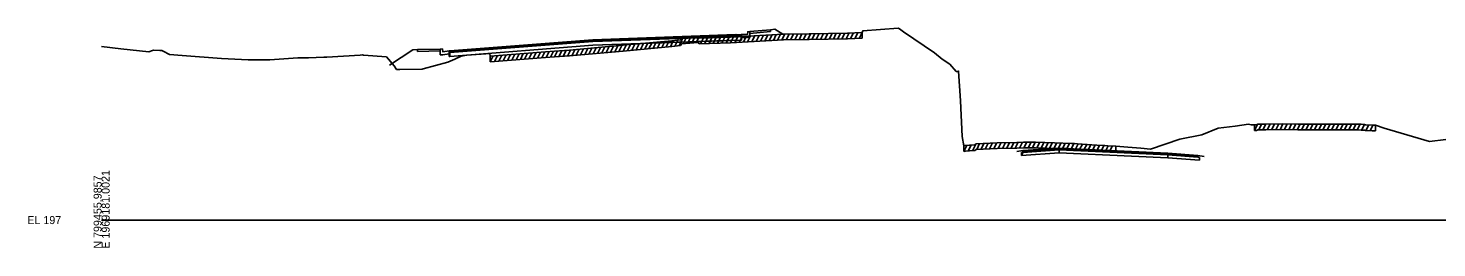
# Model space of a CAD drawing. Extents: x 1017 to 19997, y -1947 to 50737.
# Drawn here: x 13974.3 to 14467, y 23990.3 to 24067.1 of the extents above; entities that cross this region are included whole.
import ezdxf

# ---------------------------------------------------------------- set-up
doc = ezdxf.new("R2010")
doc.units = 0
for name, color, linetype in [('RD_GPK_XS_Cell', 7, 'Continuous'), ('RD_XS_Base', 7, 'Continuous'), ('RD_XS_CurbBase', 7, 'Continuous'), ('RD_XS_ExGround', 7, 'Continuous'), ('RD_XS_ExPaveRet', 7, 'Continuous'), ('RD_XS_Greenside', 7, 'Continuous'), ('RD_XS_Pave', 7, 'Continuous'), ('RD_XS_PaveOvlay', 7, 'Continuous'), ('RD_XS_SW', 7, 'Continuous'), ('RD_XS_SWbase', 7, 'Continuous'), ('RD_XS_TieSlope', 7, 'Continuous')]:
    doc.layers.add(name, color=color, linetype=linetype)

msp = doc.modelspace()

# ---------------------------------------------------------------- linework, layer by layer
at = {"layer": 'RD_GPK_XS_Cell'}
msp.add_line((14000, 24000), (14600, 24000), dxfattribs=at)
at = {"layer": 'RD_XS_Base'}
for points in [[(14223.69, 24062.93), (14171.77, 24061.08), (14121.74, 24057.19)], [(14221.79, 24062.86), (14171.77, 24061.08), (14121.74, 24057.19)], [(14221.95, 24062.86), (14221.79, 24062.86)], [(14223.69, 24064.26), (14223.69, 24062.93)], [(14223.83, 24062.93), (14223.69, 24062.93)], [(14223.83, 24064.27), (14223.83, 24062.93)], [(14121.58, 24057.17), (14121.58, 24058.51)], [(14121.74, 24057.19), (14121.58, 24057.17)], [(14121.74, 24057.19), (14121.74, 24058.52)], [(14321.74, 24022.62), (14322.26, 24023.66), (14334.93, 24024.52)], [(14321.74, 24023.62), (14322.26, 24023.66), (14334.93, 24024.52)], [(14321.74, 24022.62), (14321.74, 24023.62)], [(14334.93, 24023.52), (14321.74, 24022.62)], [(14334.93, 24024.52), (14334.93, 24023.52)], [(14372.93, 24021.8), (14360.26, 24022.36), (14334.93, 24023.52)], [(14372.93, 24022.8), (14372.93, 24021.8)], [(14372.93, 24022.8), (14383.48, 24021.95), (14384.01, 24021.91)], [(14384.01, 24020.91), (14372.93, 24021.8)], [(14384.01, 24021.91), (14384.01, 24020.91)]]:
    msp.add_lwpolyline(points, dxfattribs=at)
at = {"layer": 'RD_XS_CurbBase'}
for points in [[(14223.83, 24064.86), (14225.89, 24064.82), (14226.01, 24065.83), (14226.74, 24065.88)], [(14223.83, 24063.86), (14223.83, 24064.86)], [(14226.74, 24065.88), (14226.74, 24063.88)], [(14121.58, 24059.1), (14119.33, 24058.81), (14119.19, 24059.81), (14118.4, 24059.77)], [(14118.4, 24059.77), (14118.4, 24057.77)], [(14226.74, 24063.88), (14225.89, 24063.82), (14223.83, 24063.86)], [(14118.4, 24057.77), (14119.33, 24057.81), (14121.58, 24058.1)], [(14121.58, 24058.1), (14121.58, 24059.1)]]:
    msp.add_lwpolyline(points, dxfattribs=at)
at = {"layer": 'RD_XS_ExGround'}
msp.add_lwpolyline([(14000, 24060.62), (14006.75, 24059.91), (14016.5, 24058.79), (14017.84, 24059.26), (14018.2, 24059.34), (14020.33, 24059.31), (14021.06, 24059.29), (14021.52, 24059.07), (14023.76, 24057.87), (14028.15, 24057.52), (14041.97, 24056.47), (14051.31, 24056.03), (14058.28, 24056.03), (14058.82, 24056.04), (14068.68, 24056.75), (14071.21, 24056.73), (14072.38, 24056.69), (14077.73, 24056.97), (14078.77, 24056.95), (14090.4, 24057.64), (14091.26, 24057.71), (14091.58, 24057.68), (14099.61, 24057.07), (14102.27, 24053.87), (14103.18, 24052.68), (14104.34, 24052.66), (14112.08, 24052.71), (14112.42, 24052.82), (14121.14, 24055.2), (14123.6, 24056.22), (14125.79, 24057.26), (14127.76, 24057.69), (14134.37, 24058.13), (14135.79, 24058.19), (14135.96, 24057.3), (14155.26, 24058.8), (14158.39, 24059.05), (14163.6, 24059.38), (14182.47, 24061.09), (14199.48, 24062.69), (14202.52, 24063.05), (14202.86, 24063.58), (14204.2, 24063.66), (14208.64, 24064.11), (14208.99, 24063.63), (14220.01, 24063.95), (14238.53, 24065), (14247.54, 24065.09), (14260.85, 24065.37), (14266.06, 24065.55), (14266.21, 24066.13), (14278.61, 24067.07), (14279.06, 24066.8), (14280.45, 24065.81), (14291.27, 24058.42), (14294, 24056.28), (14296.63, 24054.55), (14298.94, 24051.9), (14299.34, 24051.97), (14299.76, 24052.05), (14300.41, 24041.68), (14301.04, 24029.22), (14301.59, 24025.95), (14301.9, 24026.04), (14302.22, 24026.09), (14303.56, 24026.19), (14305.47, 24026.31), (14305.88, 24026.67), (14313.21, 24027.04), (14320.12, 24027.17), (14322.43, 24027.21), (14325.58, 24027.22), (14326.2, 24027.22), (14326.67, 24027.2), (14333.3, 24027.04), (14339.24, 24026.81), (14340.29, 24026.76), (14341.32, 24026.69), (14348.07, 24026.24), (14350.59, 24026.07), (14350.91, 24026.05), (14351.94, 24025.99), (14354.75, 24025.83), (14358.97, 24025.47), (14363.5, 24025.09), (14366.88, 24024.77), (14377.15, 24028.24), (14384.81, 24029.82), (14390.59, 24032.12), (14396.44, 24032.83), (14401.12, 24033.49), (14402.14, 24033.32), (14403.21, 24033.28), (14403.91, 24033.34), (14404.21, 24033.38), (14404.39, 24033.53), (14406.52, 24033.55), (14407.19, 24033.55), (14413.22, 24033.61), (14418.37, 24033.58), (14420.21, 24033.55), (14421.86, 24033.55), (14426.37, 24033.57), (14432.63, 24033.56), (14439.31, 24033.55), (14440.55, 24033.47), (14441.78, 24033.44), (14442.05, 24033.28), (14444.37, 24033.21), (14445.52, 24033.15), (14448.57, 24032.18), (14464.45, 24027.44), (14470.21, 24028.14)], dxfattribs=at)
at = {"layer": 'RD_XS_ExPaveRet'}
for p, q in [((14227.46, 24062.37), (14228.49, 24064.43)), ((14228.96, 24062.46), (14229.99, 24064.52)), ((14230.46, 24062.54), (14231.49, 24064.6)), ((14231.96, 24062.63), (14232.99, 24064.68)), ((14233.46, 24062.71), (14234.49, 24064.77)), ((14234.96, 24062.8), (14235.99, 24064.85)), ((14236.46, 24062.88), (14237.49, 24064.94)), ((14237.96, 24062.97), (14238.98, 24065)), ((14239.46, 24063.01), (14240.47, 24065.02)), ((14240.96, 24063.02), (14241.97, 24065.03)), ((14242.46, 24063.04), (14243.47, 24065.05)), ((14243.96, 24063.05), (14244.97, 24065.06)), ((14245.46, 24063.07), (14246.47, 24065.08)), ((14246.96, 24063.08), (14247.97, 24065.1)), ((14248.46, 24063.11), (14249.47, 24065.13)), ((14249.96, 24063.14), (14250.97, 24065.16)), ((14251.46, 24063.17), (14252.47, 24065.19)), ((14252.96, 24063.2), (14253.97, 24065.22)), ((14254.46, 24063.23), (14255.47, 24065.26)), ((14255.96, 24063.27), (14256.97, 24065.29)), ((14257.46, 24063.3), (14258.47, 24065.32)), ((14258.96, 24063.33), (14259.97, 24065.35)), ((14260.46, 24063.36), (14261.48, 24065.39)), ((14261.96, 24063.41), (14262.98, 24065.44)), ((14263.46, 24063.46), (14264.48, 24065.5)), ((14264.96, 24063.51), (14265.98, 24065.55)), ((14266.06, 24065.55), (14266.06, 24063.55)), ((14164.46, 24057.46), (14165.51, 24059.55)), ((14165.96, 24057.59), (14167.01, 24059.69)), ((14167.46, 24057.73), (14168.51, 24059.82)), ((14168.96, 24057.86), (14170.01, 24059.96)), ((14170.46, 24058), (14171.51, 24060.1)), ((14171.96, 24058.14), (14173.01, 24060.23)), ((14173.46, 24058.27), (14174.51, 24060.37)), ((14174.96, 24058.41), (14176.01, 24060.5)), ((14176.46, 24058.55), (14177.51, 24060.64)), ((14177.96, 24058.68), (14179.01, 24060.78)), ((14179.46, 24058.82), (14180.51, 24060.91)), ((14180.96, 24058.95), (14182.01, 24061.05)), ((14182.46, 24059.09), (14183.51, 24061.19)), ((14182.47, 24059.09), (14199.48, 24060.69)), ((14183.96, 24059.23), (14185.01, 24061.33)), ((14185.46, 24059.37), (14186.51, 24061.47)), ((14186.96, 24059.51), (14188.01, 24061.61)), ((14188.46, 24059.65), (14189.51, 24061.75)), ((14189.96, 24059.8), (14191.01, 24061.89)), ((14191.46, 24059.94), (14192.51, 24062.04)), ((14192.96, 24060.08), (14194.01, 24062.18)), ((14194.46, 24060.22), (14195.51, 24062.32)), ((14195.96, 24060.36), (14197.01, 24062.46)), ((14197.46, 24060.5), (14198.51, 24062.6)), ((14198.96, 24060.64), (14200.02, 24062.76)), ((14199.48, 24060.69), (14202.52, 24061.05)), ((14200.46, 24060.81), (14201.52, 24062.94)), ((14201.96, 24060.99), (14203.27, 24063.6)), ((14202.52, 24061.05), (14202.86, 24061.58)), ((14202.86, 24061.58), (14204.2, 24061.66)), ((14203.46, 24061.61), (14204.5, 24063.69)), ((14204.2, 24061.66), (14208.64, 24062.11)), ((14204.96, 24061.74), (14206.01, 24063.84)), ((14206.46, 24061.89), (14207.51, 24064)), ((14207.96, 24062.04), (14208.85, 24063.82)), ((14208.64, 24062.11), (14208.99, 24061.63)), ((14208.99, 24061.63), (14220.01, 24061.95)), ((14209.46, 24061.64), (14210.48, 24063.67)), ((14210.96, 24061.69), (14211.98, 24063.72)), ((14212.46, 24061.73), (14213.48, 24063.76)), ((14213.96, 24061.78), (14214.98, 24063.81)), ((14215.46, 24061.82), (14216.48, 24063.85)), ((14216.96, 24061.86), (14217.98, 24063.89)), ((14218.46, 24061.91), (14219.48, 24063.94)), ((14219.96, 24061.95), (14220.99, 24064.01)), ((14220.01, 24061.95), (14238.53, 24063)), ((14221.46, 24062.03), (14222.49, 24064.09)), ((14222.96, 24062.12), (14223.99, 24064.18)), ((14224.46, 24062.2), (14225.49, 24064.26)), ((14225.96, 24062.29), (14226.99, 24064.35)), ((14238.53, 24063), (14247.54, 24063.09)), ((14247.54, 24063.09), (14260.85, 24063.37)), ((14260.85, 24063.37), (14266.06, 24063.55)), ((14135.96, 24055.3), (14137, 24057.38)), ((14135.96, 24055.3), (14135.96, 24057.3)), ((14135.96, 24055.3), (14155.26, 24056.8)), ((14137.46, 24055.42), (14138.5, 24057.5)), ((14138.96, 24055.53), (14140, 24057.62)), ((14140.46, 24055.65), (14141.5, 24057.73)), ((14141.96, 24055.77), (14143, 24057.85)), ((14143.46, 24055.88), (14144.5, 24057.97)), ((14144.96, 24056), (14146, 24058.08)), ((14146.46, 24056.12), (14147.5, 24058.2)), ((14147.96, 24056.24), (14149, 24058.32)), ((14149.46, 24056.35), (14150.5, 24058.43)), ((14150.96, 24056.47), (14152, 24058.55)), ((14152.46, 24056.59), (14153.5, 24058.67)), ((14153.96, 24056.7), (14155, 24058.78)), ((14155.26, 24056.8), (14158.39, 24057.05)), ((14155.46, 24056.82), (14156.5, 24058.9)), ((14156.96, 24056.94), (14158, 24059.02)), ((14158.39, 24057.05), (14163.6, 24057.38)), ((14158.46, 24057.05), (14159.49, 24059.12)), ((14159.96, 24057.15), (14160.99, 24059.21)), ((14161.46, 24057.24), (14162.49, 24059.31)), ((14162.96, 24057.34), (14164, 24059.41)), ((14163.6, 24057.38), (14182.47, 24059.09)), ((14403.21, 24031.28), (14404.3, 24033.46)), ((14403.21, 24031.28), (14403.21, 24033.28)), ((14403.21, 24031.28), (14403.91, 24031.34)), ((14403.91, 24031.34), (14404.21, 24031.38)), ((14404.21, 24031.38), (14404.39, 24031.53)), ((14404.39, 24031.53), (14406.52, 24031.55)), ((14404.71, 24031.54), (14405.72, 24033.55)), ((14406.21, 24031.55), (14407.21, 24033.55)), ((14406.52, 24031.55), (14407.19, 24031.55)), ((14407.19, 24031.55), (14413.22, 24031.61)), ((14407.71, 24031.55), (14408.72, 24033.56)), ((14409.21, 24031.57), (14410.22, 24033.58)), ((14410.71, 24031.58), (14411.72, 24033.6)), ((14412.21, 24031.6), (14413.22, 24033.61)), ((14413.22, 24031.61), (14418.37, 24031.58)), ((14413.71, 24031.61), (14414.71, 24033.6)), ((14415.21, 24031.6), (14416.21, 24033.59)), ((14416.71, 24031.59), (14417.71, 24033.58)), ((14418.21, 24031.58), (14419.2, 24033.57)), ((14418.37, 24031.58), (14420.21, 24031.55)), ((14419.71, 24031.56), (14420.71, 24033.55)), ((14420.21, 24031.55), (14421.86, 24031.55)), ((14421.21, 24031.55), (14422.21, 24033.55)), ((14421.86, 24031.55), (14426.37, 24031.57)), ((14422.71, 24031.56), (14423.71, 24033.56)), ((14424.21, 24031.56), (14425.21, 24033.57)), ((14425.71, 24031.57), (14426.71, 24033.57)), ((14426.37, 24031.57), (14432.63, 24031.56)), ((14427.21, 24031.57), (14428.21, 24033.57)), ((14428.71, 24031.57), (14429.71, 24033.57)), ((14430.21, 24031.57), (14431.21, 24033.57)), ((14431.71, 24031.56), (14432.71, 24033.56)), ((14432.63, 24031.56), (14439.31, 24031.55)), ((14433.21, 24031.56), (14434.21, 24033.56)), ((14434.71, 24031.56), (14435.71, 24033.56)), ((14436.21, 24031.56), (14437.21, 24033.55)), ((14437.71, 24031.55), (14438.71, 24033.55)), ((14439.21, 24031.55), (14440.18, 24033.49)), ((14439.31, 24031.55), (14440.55, 24031.47)), ((14440.55, 24031.47), (14441.78, 24031.44)), ((14440.71, 24031.47), (14441.7, 24033.44)), ((14441.78, 24031.44), (14442.05, 24031.28)), ((14442.05, 24031.28), (14444.37, 24031.21)), ((14442.21, 24031.28), (14443.2, 24033.25)), ((14443.71, 24031.23), (14444.69, 24033.19)), ((14444.37, 24031.21), (14445.52, 24031.15)), ((14445.52, 24033.15), (14445.52, 24031.15)), ((14301.59, 24023.95), (14302.68, 24026.12)), ((14301.59, 24023.95), (14301.59, 24025.95)), ((14303.09, 24024.16), (14304.13, 24026.23)), ((14304.59, 24024.26), (14305.74, 24026.55)), ((14305.88, 24024.67), (14313.21, 24025.04)), ((14306.09, 24024.68), (14307.12, 24026.73)), ((14307.59, 24024.76), (14308.62, 24026.81)), ((14309.09, 24024.83), (14310.12, 24026.88)), ((14310.59, 24024.91), (14311.62, 24026.96)), ((14312.09, 24024.98), (14313.12, 24027.03)), ((14313.21, 24025.04), (14320.12, 24025.17)), ((14313.59, 24025.04), (14314.6, 24027.06)), ((14315.09, 24025.07), (14316.1, 24027.09)), ((14316.59, 24025.1), (14317.6, 24027.12)), ((14318.09, 24025.13), (14319.1, 24027.15)), ((14319.59, 24025.16), (14320.6, 24027.18)), ((14320.12, 24025.17), (14322.43, 24025.21)), ((14321.09, 24025.19), (14322.1, 24027.2)), ((14322.43, 24025.21), (14325.58, 24025.22)), ((14322.59, 24025.21), (14323.59, 24027.21)), ((14324.09, 24025.21), (14325.09, 24027.21)), ((14325.58, 24025.22), (14326.2, 24025.22)), ((14325.59, 24025.22), (14326.59, 24027.21)), ((14326.2, 24025.22), (14326.67, 24025.2)), ((14326.67, 24025.2), (14333.3, 24025.04)), ((14327.09, 24025.19), (14328.08, 24027.17)), ((14328.59, 24025.16), (14329.58, 24027.13)), ((14330.09, 24025.12), (14331.08, 24027.09)), ((14331.59, 24025.08), (14332.58, 24027.06)), ((14333.09, 24025.04), (14334.08, 24027.01)), ((14333.3, 24025.04), (14339.24, 24024.81)), ((14334.59, 24024.99), (14335.57, 24026.95)), ((14336.09, 24024.93), (14337.07, 24026.89)), ((14337.59, 24024.87), (14338.57, 24026.84)), ((14339.09, 24024.82), (14340.07, 24026.77)), ((14340.59, 24024.74), (14341.56, 24026.67)), ((14342.09, 24024.64), (14343.06, 24026.57)), ((14343.59, 24024.54), (14344.56, 24026.47)), ((14345.09, 24024.44), (14346.06, 24026.37)), ((14346.59, 24024.34), (14347.56, 24026.27)), ((14348.09, 24024.24), (14349.06, 24026.17)), ((14349.59, 24024.14), (14350.56, 24026.07)), ((14351.09, 24024.04), (14352.06, 24025.99)), ((14352.59, 24023.96), (14353.56, 24025.9)), ((14354.75, 24025.83), (14354.75, 24023.83)), ((14301.59, 24023.95), (14301.9, 24024.04)), ((14301.9, 24024.04), (14302.22, 24024.09)), ((14302.22, 24024.09), (14303.56, 24024.19)), ((14303.56, 24024.19), (14305.47, 24024.31)), ((14305.47, 24024.31), (14305.88, 24024.67)), ((14339.24, 24024.81), (14340.29, 24024.76)), ((14340.29, 24024.76), (14341.32, 24024.69)), ((14341.32, 24024.69), (14348.07, 24024.24)), ((14348.07, 24024.24), (14350.59, 24024.07)), ((14350.59, 24024.07), (14350.91, 24024.05)), ((14350.91, 24024.05), (14351.94, 24023.99)), ((14351.94, 24023.99), (14354.75, 24023.83))]:
    msp.add_line(p, q, dxfattribs=at)
at = {"layer": 'RD_XS_Greenside'}
for points in [[(14234, 24066.55), (14235.45, 24066.68)], [(14110.43, 24059.59), (14108.84, 24059.56)], [(14322.26, 24024.29), (14320.15, 24023.99)], [(14383.48, 24022.58), (14385.59, 24022.26)]]:
    msp.add_lwpolyline(points, dxfattribs=at)
at = {"layer": 'RD_XS_Pave'}
for points in [[(14121.74, 24058.84), (14171.77, 24062.73), (14223.69, 24064.58)], [(14121.74, 24058.84), (14171.77, 24062.73), (14221.79, 24064.51)], [(14221.79, 24064.51), (14221.95, 24064.51)], [(14223.69, 24064.58), (14223.69, 24064.26)], [(14223.69, 24064.58), (14223.83, 24064.58)], [(14223.83, 24064.58), (14223.83, 24064.27)], [(14223.69, 24064.26), (14171.77, 24062.42), (14121.74, 24058.52)], [(14221.79, 24064.19), (14171.77, 24062.42), (14121.74, 24058.52)], [(14221.95, 24064.2), (14221.79, 24064.19)], [(14223.83, 24064.27), (14223.69, 24064.26)], [(14121.58, 24058.82), (14121.74, 24058.84)], [(14121.58, 24058.51), (14121.58, 24058.82)], [(14121.74, 24058.52), (14121.58, 24058.51)], [(14121.74, 24058.52), (14121.74, 24058.84)], [(14334.93, 24024.84), (14322.26, 24023.98)], [(14322.26, 24023.66), (14334.93, 24024.52)], [(14322.26, 24023.98), (14322.26, 24023.66)], [(14372.93, 24023.12), (14360.26, 24023.68), (14334.93, 24024.84)], [(14334.93, 24024.84), (14334.93, 24024.52)], [(14334.93, 24024.52), (14360.26, 24023.36), (14372.93, 24022.8)], [(14372.93, 24022.8), (14372.93, 24023.12)], [(14372.93, 24023.12), (14383.48, 24022.27)], [(14383.48, 24021.95), (14372.93, 24022.8)], [(14383.48, 24022.27), (14383.48, 24021.95)]]:
    msp.add_lwpolyline(points, dxfattribs=at)
at = {"layer": 'RD_XS_PaveOvlay'}
for points in [[(14121.74, 24059.15), (14171.77, 24063.05), (14223.69, 24064.89)], [(14121.74, 24059.15), (14171.77, 24063.05), (14221.79, 24064.83)], [(14221.79, 24064.83), (14221.95, 24064.83)], [(14223.69, 24064.89), (14223.83, 24064.9)], [(14223.69, 24064.89), (14223.69, 24064.58)], [(14223.83, 24064.9), (14223.83, 24064.86), (14223.83, 24064.58)], [(14121.58, 24059.14), (14121.74, 24059.15)], [(14121.58, 24059.14), (14121.74, 24059.15)], [(14121.58, 24058.82), (14121.58, 24059.1), (14121.58, 24059.14)], [(14121.74, 24058.84), (14121.74, 24059.15)], [(14334.93, 24025.15), (14322.26, 24024.29)], [(14334.93, 24025.15), (14360.26, 24024), (14372.93, 24023.43)], [(14334.93, 24024.84), (14334.93, 24025.15)], [(14322.26, 24024.29), (14322.26, 24023.98)], [(14372.93, 24023.43), (14372.93, 24023.12)], [(14372.93, 24023.43), (14383.48, 24022.58)], [(14383.48, 24022.58), (14383.48, 24022.27)]]:
    msp.add_lwpolyline(points, dxfattribs=at)
at = {"layer": 'RD_XS_SW'}
for points in [[(14226.74, 24065.88), (14234, 24066.55)], [(14118.4, 24059.77), (14110.43, 24059.59)]]:
    msp.add_lwpolyline(points, dxfattribs=at)
at = {"layer": 'RD_XS_SWbase'}
for points in [[(14226.74, 24065.88), (14226.74, 24065.21)], [(14226.74, 24065.21), (14234, 24065.88)], [(14234, 24065.88), (14234, 24066.55)], [(14110.43, 24058.92), (14110.43, 24059.59)], [(14118.4, 24059.77), (14118.4, 24059.1)], [(14118.4, 24059.1), (14110.43, 24058.92)]]:
    msp.add_lwpolyline(points, dxfattribs=at)
at = {"layer": 'RD_XS_TieSlope'}
for points in [[(14235.45, 24066.68), (14238.23, 24064.95)], [(14108.84, 24059.56), (14100.7, 24054.1)]]:
    msp.add_lwpolyline(points, dxfattribs=at)

# ---------------------------------------------------------------- texts
at = {"layer": 'RD_GPK_XS_Cell'}
for s, p in [('N 799455.9857', (14000, 23990)), ('E 1969181.0021', (14002.8, 23990))]:
    msp.add_text(s, height=2.8, rotation=90, dxfattribs=at).set_placement(p)
msp.add_text('EL 197', height=2.8, dxfattribs=at).set_placement((13974, 23998.6))

doc.saveas('drawing.dxf')
